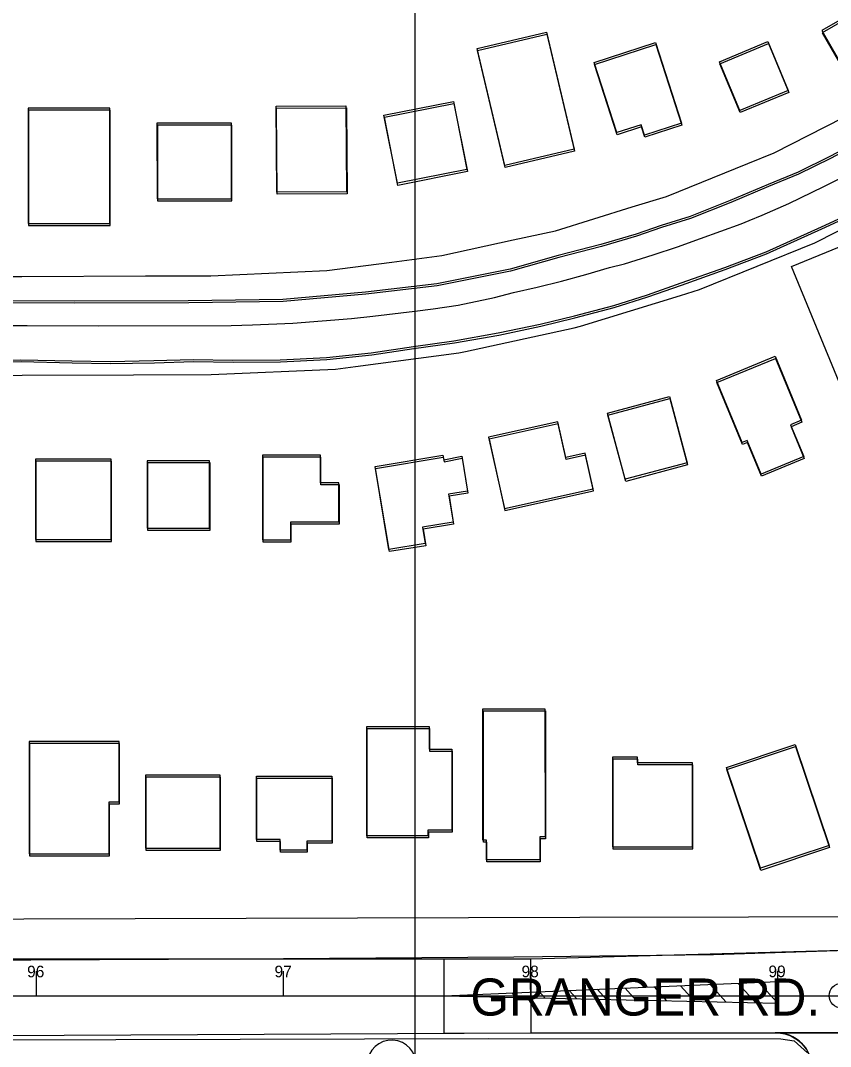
# Model space of a CAD drawing. Extents: x -25029 to 2274964, y -81170 to 687028.
# Drawn here: x 4792 to 5119.7, y -65317.1 to -64902 of the extents above; entities that cross this region are included whole.
import ezdxf

# ---------------------------------------------------------------- set-up
doc = ezdxf.new("R2010")
doc.units = 0
for name, color, linetype in [('81911BEA - GE_X_CL_20', 7, 'Continuous'), ('81911BEA - GE_X_CL_50', 7, 'Continuous'), ('81911BEA - RW_X_Fee_RW', 7, 'Continuous'), ('AP_X_Misc', 7, 'Continuous'), ('BLDG', 7, 'Continuous'), ('GE_X_CL_100', 7, 'Continuous'), ('GE_X_CL_2000', 7, 'Continuous'), ('PM_P_CL_Double_Solid', 7, 'Continuous'), ('PM_P_Text', 7, 'Continuous'), ('PM_P_Transverse_Line', 7, 'Continuous'), ('ROAD', 7, 'Continuous'), ('ROAD-NAME', 7, 'Continuous'), ('TI_BORDER', 7, 'Continuous'), ('TREES', 7, 'Continuous')]:
    doc.layers.add(name, color=color, linetype=linetype)

msp = doc.modelspace()

# ---------------------------------------------------------------- linework, layer by layer
at = {"layer": '81911BEA - GE_X_CL_20'}
msp.add_line((4009.35, -65296.83), (5124.22, -65296.59), dxfattribs=at)
at = {"layer": '81911BEA - GE_X_CL_50'}
for p, q in [((4798.42, -65296.66), (4798.41, -65291.66)), ((4898.42, -65296.64), (4898.41, -65291.64)), ((4998.42, -65296.62), (4998.41, -65291.62)), ((5098.42, -65296.6), (5098.41, -65291.6))]:
    msp.add_line(p, q, dxfattribs=at)
at = {"layer": '81911BEA - RW_X_Fee_RW'}
for points in [[(4868.96, -65005.32), (4892.51, -65004.25), (4915.91, -65003.19), (4942.24, -64999.75), (4962.51, -64997.09), (4991.37, -64990.8), (5008.42, -64987.07), (5039.51, -64977.47), (5053.32, -64973.2), (5086.26, -64959.88), (5096.89, -64955.58), (5138.81, -64934.32)], [(4869.08, -65045.32), (4919.41, -65043.04), (4927.52, -65041.98), (4969.37, -65036.5), (4972.08, -65035.91), (5016.04, -65026.32), (5018.6, -65025.76), (5059.08, -65013.25), (5066.74, -65010.89), (5113.45, -64991.99), (5158.39, -64969.2)], [(4612.54, -65006.07), (4657.54, -65005.94), (4702.54, -65005.81), (4747.54, -65005.67), (4792.54, -65005.54), (4842.54, -65005.4), (4868.96, -65005.32)], [(4612.66, -65046.07), (4657.66, -65045.94), (4702.66, -65045.8), (4747.66, -65045.67), (4792.66, -65045.54), (4837.66, -65045.41), (4869.08, -65045.32)], [(4613.3, -65266.06), (4658.3, -65265.93), (4703.3, -65265.8), (4748.3, -65265.67), (4793.3, -65265.54), (4838.3, -65265.41), (4883.31, -65265.28), (4928.31, -65265.14), (4973.31, -65265.01), (5018.31, -65264.88), (5086.63, -65264.68), (5136.83, -65264.54), (5177.05, -65264.42), (5221.63, -65264.29), (5261.63, -65264.17)]]:
    msp.add_lwpolyline(points, dxfattribs=at)
at = {"layer": 'AP_X_Misc'}
msp.add_lwpolyline([(5130.67, -65311.59), (5116.65, -65311.6), (5106.3, -65311.6), (5098.7, -65311.6), (5101.27, -65312.01), (5103.67, -65312.83), (5106.4, -65314.41), (5107.93, -65315.71), (5109.73, -65317.84), (5110.77, -65319.58), (5111.51, -65321.32), (5112.06, -65323.36), (5112.27, -65324.94), (5112.31, -65326.67), (5121.52, -65326.67)], dxfattribs=at)
at = {"layer": 'BLDG'}
for points in [[(5129.69, -64929.5), (5166.87, -64908.03), (5153.38, -64884.66), (5116.2, -64906.12)], [(5129.87, -64930.34), (5167.05, -64908.88), (5153.56, -64885.5), (5116.38, -64906.96)], [(5004.8, -64906.7), (5015.96, -64954.11), (4987.89, -64960.73), (4976.72, -64913.32)], [(5004.98, -64907.53), (5016.14, -64954.94), (4988.06, -64961.55), (4976.9, -64914.14)], [(5048.9, -64910.95), (5059.45, -64943.6), (5044.5, -64948.43), (5043.13, -64944.21), (5033.28, -64947.4), (5024.09, -64918.97)], [(5094.46, -64910.55), (5102.68, -64930.3), (5083.06, -64938.46), (5074.85, -64918.7)], [(5049.08, -64911.78), (5059.63, -64944.43), (5044.68, -64949.26), (5043.31, -64945.04), (5033.46, -64948.23), (5024.27, -64919.8)], [(5094.64, -64911.39), (5102.86, -64931.14), (5083.24, -64939.3), (5075.03, -64919.54)], [(4967.18, -64934.78), (4972.63, -64962.35), (4944.47, -64967.9), (4939.03, -64940.32)], [(4967.36, -64935.6), (4972.8, -64963.17), (4944.64, -64968.72), (4939.21, -64941.14)], [(4828.13, -64984.13), (4828.12, -64937.48), (4794.99, -64937.49), (4795, -64984.14)], [(4828.3, -64984.94), (4828.3, -64938.29), (4795.17, -64938.29), (4795.17, -64984.94)], [(4923.67, -64936.55), (4923.92, -64971.34), (4895.62, -64971.54), (4895.38, -64936.75)], [(4923.85, -64937.37), (4924.09, -64972.16), (4895.79, -64972.35), (4895.56, -64937.56)], [(4847.18, -64943.61), (4847.19, -64974.17), (4877.31, -64974.18), (4877.3, -64943.61)], [(4847.36, -64944.42), (4847.36, -64974.98), (4877.48, -64974.99), (4877.48, -64944.42)], [(5123.35, -64993.64), (5142.62, -65040.44), (5123.28, -65048.4), (5104.01, -65001.61)], [(5097.3, -65037.88), (5108.03, -65063.73), (5103.61, -65065.57), (5108.94, -65078.41), (5091.7, -65085.56), (5086.05, -65071.91), (5084.02, -65072.75), (5073.63, -65047.7)], [(5097.47, -65038.72), (5108.19, -65064.57), (5103.77, -65066.41), (5109.1, -65079.25), (5091.86, -65086.4), (5086.21, -65072.75), (5084.18, -65073.59), (5073.79, -65048.54)], [(5054.6, -65054.16), (5061.78, -65080.94), (5036.71, -65087.66), (5029.54, -65060.87)], [(5054.76, -65054.99), (5061.94, -65081.77), (5036.87, -65088.49), (5029.7, -65061.7)], [(5023.7, -65091.5), (5020.5, -65077.08), (5012.58, -65078.84), (5009.36, -65064.37), (4981.4, -65070.59), (4987.82, -65099.48)], [(5023.86, -65092.33), (5020.66, -65077.91), (5012.74, -65079.67), (5009.52, -65065.2), (4981.56, -65071.41), (4987.98, -65100.3)], [(4828.58, -65112.04), (4828.58, -65079.46), (4797.99, -65079.47), (4797.99, -65112.05)], [(4828.74, -65112.85), (4828.74, -65080.27), (4798.15, -65080.27), (4798.15, -65112.85)], [(4843.2, -65107.47), (4868.48, -65107.47), (4868.48, -65080.16), (4843.2, -65080.16)], [(4843.36, -65108.28), (4868.64, -65108.28), (4868.64, -65080.97), (4843.36, -65080.97)], [(4901.35, -65112.16), (4901.35, -65104.92), (4920.82, -65104.91), (4920.82, -65089.14), (4913.32, -65089.14), (4913.32, -65077.86), (4889.87, -65077.87), (4889.87, -65112.16)], [(4901.51, -65112.97), (4901.51, -65105.73), (4920.98, -65105.73), (4920.98, -65089.96), (4913.48, -65089.96), (4913.48, -65078.68), (4890.03, -65078.68), (4890.03, -65112.97)], [(4962.81, -65077.93), (4963.26, -65079.79), (4970.55, -65078.24), (4972.89, -65092.43), (4965.21, -65093.7), (4967.07, -65105.02), (4954.69, -65107.06), (4955.78, -65113.7), (4941.06, -65116.12), (4935.51, -65082.42)], [(4962.97, -65078.75), (4963.42, -65080.61), (4970.71, -65079.06), (4973.05, -65093.25), (4965.37, -65094.52), (4967.23, -65105.84), (4954.85, -65107.88), (4955.94, -65114.52), (4941.22, -65116.94), (4935.67, -65083.24)], [(5004.21, -65180.48), (5004.22, -65232.26), (5002.09, -65232.26), (5002.09, -65241.64), (4980.52, -65241.65), (4980.52, -65233.72), (4979.12, -65233.72), (4979.11, -65180.49)], [(5004.36, -65181.31), (5004.36, -65233.09), (5002.23, -65233.09), (5002.23, -65242.47), (4980.66, -65242.47), (4980.66, -65234.54), (4979.26, -65234.54), (4979.26, -65181.31)], [(4957.27, -65187.68), (4957.27, -65196.81), (4966.53, -65196.81), (4966.54, -65229.56), (4956.86, -65229.56), (4956.86, -65231.95), (4932.11, -65231.95), (4932.1, -65187.68)], [(4957.42, -65188.5), (4957.42, -65197.63), (4966.68, -65197.63), (4966.68, -65230.38), (4957, -65230.38), (4957, -65232.77), (4932.25, -65232.77), (4932.25, -65188.5)], [(4827.81, -65239.16), (4827.81, -65218.19), (4831.82, -65218.19), (4831.81, -65193.74), (4795.43, -65193.75), (4795.44, -65239.17)], [(4827.95, -65239.97), (4827.95, -65219), (4831.96, -65219), (4831.96, -65194.55), (4795.58, -65194.55), (4795.58, -65239.97)], [(5105.47, -65194.95), (5119.15, -65235.76), (5091.37, -65245.06), (5077.7, -65204.25)], [(5105.62, -65195.79), (5119.29, -65236.6), (5091.51, -65245.9), (5077.84, -65205.09)], [(5063.88, -65236.31), (5063.87, -65202.34), (5041.66, -65202.34), (5041.66, -65200.11), (5031.47, -65200.11), (5031.48, -65236.31)], [(5064.02, -65237.14), (5064.02, -65203.17), (5041.81, -65203.17), (5041.81, -65200.94), (5031.62, -65200.94), (5031.62, -65237.14)], [(4872.8, -65236.91), (4872.8, -65207.34), (4842.51, -65207.34), (4842.51, -65236.91)], [(4872.94, -65237.72), (4872.94, -65208.15), (4842.65, -65208.15), (4842.65, -65237.72)], [(4917.89, -65207.76), (4917.89, -65234.04), (4907.82, -65234.05), (4907.82, -65237.78), (4897.05, -65237.78), (4897.05, -65233.38), (4887.43, -65233.38), (4887.43, -65207.77)], [(4918.03, -65208.58), (4918.03, -65234.86), (4907.96, -65234.86), (4907.96, -65238.59), (4897.19, -65238.59), (4897.19, -65234.19), (4887.57, -65234.19), (4887.57, -65208.58)]]:
    msp.add_lwpolyline(points, close=True, dxfattribs=at)
at = {"layer": 'GE_X_CL_100'}
for p, q in [((4798.42, -65296.66), (4798.41, -65286.66)), ((4898.42, -65296.64), (4898.41, -65286.64)), ((4998.42, -65296.62), (4998.41, -65286.62)), ((5098.42, -65296.6), (5098.41, -65286.6))]:
    msp.add_line(p, q, dxfattribs=at)
msp.add_circle((5124.22, -65296.59), 5, dxfattribs=at)
at = {"layer": 'GE_X_CL_2000'}
msp.add_lwpolyline([(4763.87, -65025.45), (4794.62, -65025.38), (4823.38, -65025.62), (4877.23, -65025.48), (4885.88, -65025.18), (4902.18, -65024.46), (4925.94, -65022.57), (4934.57, -65021.6), (4951.51, -65019.68), (4958.89, -65018.68), (4969.03, -65017.15), (4983.82, -65014.05), (4991.42, -65012.06), (5001.03, -65009.9), (5010.92, -65007.44), (5020.74, -65004.76), (5030.34, -65001.91), (5036.34, -65000.46), (5047.94, -64996.8), (5057.82, -64993.57), (5067.18, -64990.17), (5083.56, -64984.29), (5086.8, -64983.01), (5092.12, -64980.81), (5102.86, -64976.03), (5117.06, -64969.24), (5127.04, -64964.24)], dxfattribs=at)
at = {"layer": 'PM_P_CL_Double_Solid'}
for p, q in [((4963.42, -65296.63), (5098.41, -65290.92)), ((4238.42, -65296.78), (4963.42, -65296.63)), ((4963.42, -65296.63), (5098.42, -65299.67))]:
    msp.add_line(p, q, dxfattribs=at)
at = {"layer": 'PM_P_Text'}
for p, q in [((4963.42, -65296.63), (4963.41, -65281.63)), ((5098.41, -65290.92), (5098.42, -65299.67)), ((4963.42, -65311.79), (4963.42, -65296.63)), ((4963.42, -65311.79), (5193.42, -65311.58))]:
    msp.add_line(p, q, dxfattribs=at)
at = {"layer": 'PM_P_Transverse_Line'}
for p, q in [((5059.05, -65292.58), (5064.8, -65298.91)), ((5071, -65292.08), (5077.47, -65299.2)), ((5082.34, -65291.6), (5089.49, -65299.47)), ((5090.76, -65291.24), (5098.42, -65299.67)), ((4990.75, -65295.47), (4992.39, -65297.28)), ((5001.98, -65295), (5004.3, -65297.55)), ((5014.03, -65294.49), (5017.08, -65297.84)), ((5025.36, -65294.01), (5029.09, -65298.11)), ((5036.59, -65293.53), (5040.99, -65298.37)), ((5048.34, -65293.04), (5053.44, -65298.66))]:
    msp.add_line(p, q, dxfattribs=at)
at = {"layer": 'ROAD'}
for p, q in [((4998.41, -65281.62), (5277.41, -65274.06)), ((4698.41, -65281.68), (4998.41, -65281.62)), ((4998.41, -65281.62), (4998.42, -65296.62)), ((4998.42, -65296.62), (4998.42, -65311.62)), ((4517.3, -65313.96), (4998.42, -65311.62)), ((4998.42, -65311.62), (5266.08, -65311.57))]:
    msp.add_line(p, q, dxfattribs=at)
for points in [[(5130.49, -64951.26), (5119.55, -64957.03), (5106.61, -64963.42), (5094.53, -64968.41), (5079.21, -64974.82), (5062.93, -64981.35), (5051.25, -64984.93), (5041.06, -64988.41), (5026.87, -64992.66), (5009.59, -64997.11), (4990.12, -65002.68), (4960.38, -65008.52), (4931.51, -65012), (4898.1, -65014.9), (4859.85, -65015.39), (4813.78, -65015.57), (4736.98, -65015.22), (4659.02, -65015.16), (4450.12, -65014.91)], [(5130.67, -64952.1), (5119.72, -64957.87), (5106.78, -64964.26), (5094.7, -64969.25), (5079.38, -64975.66), (5063.1, -64982.18), (5051.42, -64985.76), (5041.23, -64989.24), (5027.04, -64993.49), (5009.76, -64997.94), (4990.29, -65003.5), (4960.55, -65009.34), (4931.68, -65012.82), (4898.27, -65015.71), (4860.02, -65016.2), (4813.95, -65016.37), (4737.15, -65016.01), (4659.19, -65015.94), (4450.29, -65015.67)], [(4767.36, -65039.66), (4792.07, -65039.26), (4812.66, -65039.74), (4828.25, -65040), (4845.96, -65039.66), (4861.82, -65039.17), (4877.92, -65039.44), (4896.98, -65039.26), (4915.78, -65038.36), (4933.91, -65036.49), (4950.96, -65033.9), (4967.36, -65031.61), (4985.31, -65028.46), (5002.31, -65024.83), (5016.1, -65021.47), (5032.02, -65017.32), (5045.7, -65013.06), (5059.32, -65008.23), (5076.95, -65001.92), (5093.67, -64995.66), (5116.05, -64985.53), (5136.87, -64975.94)], [(4767.52, -65040.46), (4792.23, -65040.06), (4812.82, -65040.54), (4828.41, -65040.81), (4846.12, -65040.47), (4861.98, -65039.98), (4878.08, -65040.25), (4897.14, -65040.07), (4915.95, -65039.18), (4934.08, -65037.31), (4951.13, -65034.72), (4967.53, -65032.43), (4985.48, -65029.28), (5002.48, -65025.66), (5016.27, -65022.3), (5032.19, -65018.15), (5045.87, -65013.89), (5059.49, -65009.06), (5077.12, -65002.76), (5093.84, -64996.5), (5116.22, -64986.37), (5137.04, -64976.78)], [(5251.64, -65274.63), (5159.96, -65277.2), (5072.39, -65280.11), (4991.66, -65281.03), (4879.75, -65281.79), (4740.12, -65282.52), (4536.72, -65282.54), (4376.57, -65282.66), (4194.48, -65282.79), (4111.22, -65281.54)], [(4513.6, -65321.08), (4517.43, -65314.73), (4555.36, -65314.36), (4780.12, -65314.46), (4981.53, -65313.96), (5099.65, -65314.07), (5105.09, -65314.81), (5110.4, -65319.65)]]:
    msp.add_lwpolyline(points, dxfattribs=at)
msp.add_arc((5097.8, -65326.11), 14.52, 357.7978, 91.5763, dxfattribs=at)
at = {"layer": 'TI_BORDER'}
msp.add_lwpolyline([(4951.64, -64448.36), (11951.64, -64448.36), (11951.64, -69048.36), (4951.64, -69048.36)], close=True, dxfattribs=at)
at = {"layer": 'TREES'}
msp.add_arc((4942.13, -65324.58), 10, 357.1281, 177.1281, dxfattribs=at)

# ---------------------------------------------------------------- texts
at = {"layer": '81911BEA - GE_X_CL_50'}
for s, p in [('96', (4794.63, -65289.16)), ('97', (4894.76, -65289.14)), ('98', (4994.73, -65289.12)), ('99', (5094.65, -65289.1))]:
    msp.add_text(s, height=4.68, rotation=0.0119, dxfattribs=at).set_placement(p)
at = {"layer": 'ROAD-NAME'}
msp.add_text('GRANGER RD.', height=15, dxfattribs=at).set_placement((4974.04, -65304.64))

doc.saveas('drawing.dxf')
